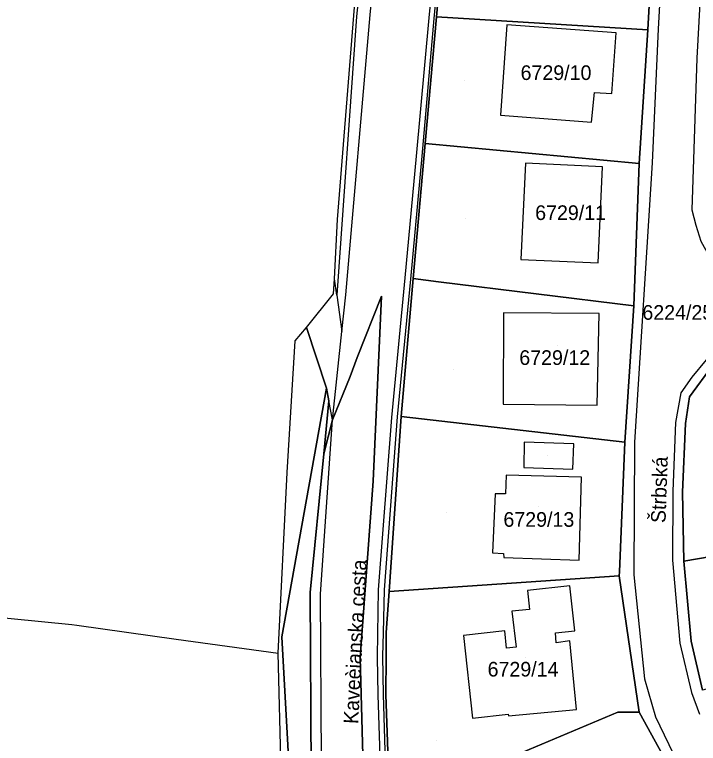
# Model space of a CAD drawing. Extents: x -266199 to -261993, y -1239047 to -1235108.
# Drawn here: x -264098.7 to -264005.4, y -1236286.4 to -1236187 of the extents above; entities that cross this region are included whole.
import ezdxf

# ---------------------------------------------------------------- set-up
doc = ezdxf.new("R2010")
doc.units = 0
for name, color, linetype in [('body_kn', 7, 'Continuous'), ('katuz_linie', 7, 'Continuous'), ('kladpar_druhypozemkov', 7, 'Continuous'), ('kladpar_hranice', 7, 'Continuous'), ('kladpar_parcelnecisla', 7, 'Continuous'), ('kladpar_plochy', 7, 'Continuous'), ('popisy', 7, 'Continuous'), ('zappar_hrandruhpozemk', 7, 'Continuous'), ('zuob_linie', 7, 'Continuous'), ('zuob_plochy', 7, 'Continuous')]:
    doc.layers.add(name, color=color, linetype=linetype)

msp = doc.modelspace()

# ---------------------------------------------------------------- linework, layer by layer
at = {"layer": 'body_kn'}
for p, q in [((-264052.04, -1236187.23), (-264052.04, -1236187.23)), ((-264050.17, -1236187.01), (-264050.17, -1236187.01)), ((-264041.14, -1236187.26), (-264041.14, -1236187.26)), ((-264041.14, -1236187.26), (-264041.14, -1236187.26)), ((-264042.12, -1236187.41), (-264042.12, -1236187.41)), ((-264041.48, -1236187.5), (-264041.48, -1236187.5)), ((-264031.54, -1236188.38), (-264031.54, -1236188.38)), ((-264012.31, -1236189.03), (-264012.31, -1236189.03)), ((-264010.91, -1236188.91), (-264010.91, -1236188.91)), ((-264016.61, -1236189.46), (-264016.61, -1236189.46)), ((-264016.61, -1236189.46), (-264016.61, -1236189.46)), ((-264005.62, -1236192.9), (-264005.62, -1236192.9)), ((-264019.57, -1236197.58), (-264019.57, -1236197.58)), ((-264017.21, -1236197.73), (-264017.21, -1236197.73)), ((-264032.4, -1236200.69), (-264032.4, -1236200.69)), ((-264019.98, -1236201.65), (-264019.98, -1236201.65)), ((-264042.68, -1236204.57), (-264042.68, -1236204.57)), ((-264042.68, -1236204.57), (-264042.68, -1236204.57)), ((-264043.88, -1236206.26), (-264043.88, -1236206.26)), ((-264043.15, -1236206.27), (-264043.15, -1236206.27)), ((-264011.72, -1236207.19), (-264011.72, -1236207.19)), ((-264029.01, -1236207.23), (-264029.01, -1236207.23)), ((-264018.47, -1236207.72), (-264018.47, -1236207.72)), ((-264018.47, -1236207.72), (-264018.47, -1236207.72)), ((-264013.5, -1236207.26), (-264013.5, -1236207.26)), ((-264006.3, -1236213.59), (-264006.3, -1236213.59)), ((-264054.65, -1236214.92), (-264054.65, -1236214.92)), ((-264005.75, -1236215.7), (-264005.75, -1236215.7)), ((-264029.62, -1236220.4), (-264029.62, -1236220.4)), ((-264019.09, -1236220.81), (-264019.09, -1236220.81)), ((-264055.06, -1236223), (-264055.06, -1236223)), ((-264045.43, -1236222.86), (-264045.43, -1236222.86)), ((-264044.7, -1236223.07), (-264044.7, -1236223.07)), ((-264044.32, -1236222.99), (-264044.32, -1236222.99)), ((-264044.32, -1236222.99), (-264044.32, -1236222.99)), ((-264040.85, -1236223.42), (-264040.85, -1236223.42)), ((-264055.17, -1236225.07), (-264055.17, -1236225.07)), ((-264054.74, -1236225.26), (-264054.74, -1236225.26)), ((-264054.74, -1236225.26), (-264054.74, -1236225.26)), ((-264053.52, -1236225.21), (-264053.52, -1236225.21)), ((-264048.64, -1236225.39), (-264048.64, -1236225.39)), ((-264014.2, -1236226.69), (-264014.2, -1236226.69)), ((-264032.01, -1236227.64), (-264032.01, -1236227.64)), ((-264018.95, -1236227.76), (-264018.95, -1236227.76)), ((-264018.95, -1236227.76), (-264018.95, -1236227.76)), ((-264058.89, -1236229.64), (-264058.89, -1236229.64)), ((-264058.89, -1236229.64), (-264058.89, -1236229.64)), ((-264054.03, -1236230.21), (-264054.03, -1236230.21)), ((-264054.03, -1236230.21), (-264054.03, -1236230.21)), ((-264060.4, -1236231.49), (-264060.4, -1236231.49)), ((-264051.95, -1236233.74), (-264051.95, -1236233.74)), ((-264052.91, -1236236.34), (-264052.91, -1236236.34)), ((-264006.3, -1236236.42), (-264006.3, -1236236.42)), ((-264056.12, -1236237.92), (-264056.12, -1236237.92)), ((-264056.12, -1236237.92), (-264056.12, -1236237.92)), ((-264007.8, -1236238.58), (-264007.8, -1236238.58)), ((-264055.8, -1236239.66), (-264055.8, -1236239.66)), ((-264006.61, -1236239.13), (-264006.61, -1236239.13)), ((-264032.06, -1236240.12), (-264032.06, -1236240.12)), ((-264019.23, -1236240.26), (-264019.23, -1236240.26)), ((-264047.22, -1236241.93), (-264047.22, -1236241.93)), ((-264046.52, -1236241.84), (-264046.52, -1236241.84)), ((-264045.94, -1236241.81), (-264045.94, -1236241.81)), ((-264045.94, -1236241.81), (-264045.94, -1236241.81)), ((-264055.31, -1236242.23), (-264055.31, -1236242.23)), ((-264055.31, -1236242.23), (-264055.31, -1236242.23)), ((-264008.54, -1236242.62), (-264008.54, -1236242.62)), ((-264007.15, -1236242.73), (-264007.15, -1236242.73)), ((-264029.16, -1236245.32), (-264029.16, -1236245.32)), ((-264022.41, -1236245.53), (-264022.41, -1236245.53)), ((-264015.46, -1236245.3), (-264015.46, -1236245.3)), ((-264014.1, -1236245.29), (-264014.1, -1236245.29)), ((-264056.51, -1236246.9), (-264056.51, -1236246.9)), ((-264056.51, -1236246.9), (-264056.51, -1236246.9)), ((-264029.24, -1236248.77), (-264029.24, -1236248.77)), ((-264022.54, -1236248.96), (-264022.54, -1236248.96)), ((-264022.54, -1236248.96), (-264022.54, -1236248.96)), ((-264061.5, -1236249.45), (-264061.5, -1236249.45)), ((-264031.63, -1236249.78), (-264031.63, -1236249.78)), ((-264049.76, -1236250.63), (-264049.76, -1236250.63)), ((-264021.35, -1236250.05), (-264021.35, -1236250.05)), ((-264033.14, -1236252.35), (-264033.14, -1236252.35)), ((-264031.7, -1236252.35), (-264031.7, -1236252.35)), ((-264008.9, -1236251.99), (-264008.9, -1236251.99)), ((-264007.56, -1236252.12), (-264007.56, -1236252.12)), ((-264033.49, -1236260.41), (-264033.49, -1236260.41)), ((-264031.98, -1236260.49), (-264031.98, -1236260.49)), ((-264031.95, -1236261.04), (-264031.95, -1236261.04)), ((-264021.66, -1236261.4), (-264021.66, -1236261.4)), ((-264021.66, -1236261.4), (-264021.66, -1236261.4)), ((-264008.95, -1236261.39), (-264008.95, -1236261.39)), ((-264007.4, -1236261.54), (-264007.4, -1236261.54)), ((-264007.4, -1236261.54), (-264007.4, -1236261.54)), ((-264016.21, -1236263.53), (-264016.21, -1236263.53)), ((-264016.19, -1236262.99), (-264016.19, -1236262.99)), ((-264014.22, -1236263.4), (-264014.22, -1236263.4)), ((-264058.35, -1236265.82), (-264058.35, -1236265.82)), ((-264049.04, -1236265.45), (-264049.04, -1236265.45)), ((-264048.29, -1236265.46), (-264048.29, -1236265.46)), ((-264047.58, -1236265.69), (-264047.58, -1236265.69)), ((-264047.58, -1236265.69), (-264047.58, -1236265.69)), ((-264028.74, -1236265.54), (-264028.74, -1236265.54)), ((-264022.94, -1236264.9), (-264022.94, -1236264.9)), ((-264056.95, -1236266.03), (-264056.95, -1236266.03)), ((-264030.85, -1236268.37), (-264030.85, -1236268.37)), ((-264028.46, -1236268.11), (-264028.46, -1236268.11)), ((-264090.9, -1236270.15), (-264090.9, -1236270.15)), ((-264090.2, -1236270.25), (-264090.2, -1236270.25)), ((-264049.13, -1236271.44), (-264049.13, -1236271.44)), ((-264048.42, -1236271.3), (-264048.42, -1236271.3)), ((-264047.99, -1236271.27), (-264047.99, -1236271.27)), ((-264037.47, -1236271.65), (-264037.47, -1236271.65)), ((-264031.83, -1236271.03), (-264031.83, -1236271.03)), ((-264024.89, -1236271.32), (-264024.89, -1236271.32)), ((-264022.26, -1236271.03), (-264022.26, -1236271.03)), ((-264076.63, -1236272.15), (-264076.63, -1236272.15)), ((-264062.23, -1236271.86), (-264062.23, -1236271.86)), ((-264024.83, -1236272.67), (-264024.83, -1236272.67)), ((-264022.95, -1236272.42), (-264022.95, -1236272.42)), ((-264007.92, -1236272.72), (-264007.92, -1236272.72)), ((-264006.37, -1236272.43), (-264006.37, -1236272.43)), ((-264031.58, -1236273.39), (-264031.58, -1236273.39)), ((-264030.25, -1236273.25), (-264030.25, -1236273.25)), ((-264062.72, -1236274.1), (-264062.72, -1236274.1)), ((-264051.56, -1236274.68), (-264051.56, -1236274.68)), ((-264049.2, -1236274.64), (-264049.2, -1236274.64)), ((-264048.48, -1236274.51), (-264048.48, -1236274.51)), ((-264048.01, -1236274.55), (-264048.01, -1236274.55)), ((-264012.76, -1236277.59), (-264012.76, -1236277.59)), ((-264049.1, -1236279.75), (-264049.1, -1236279.75)), ((-264048.39, -1236279.73), (-264048.39, -1236279.73)), ((-264048.06, -1236279.72), (-264048.06, -1236279.72)), ((-264006.34, -1236279.45), (-264006.34, -1236279.45)), ((-264022.03, -1236281.77), (-264022.03, -1236281.77)), ((-264022.03, -1236281.77), (-264022.03, -1236281.77)), ((-264031.35, -1236282.42), (-264031.35, -1236282.42)), ((-264031.33, -1236282.62), (-264031.33, -1236282.62)), ((-264016.41, -1236282.14), (-264016.41, -1236282.14)), ((-264013.5, -1236282.12), (-264013.5, -1236282.12)), ((-264011.26, -1236282.79), (-264011.26, -1236282.79)), ((-264036.24, -1236282.96), (-264036.24, -1236282.96))]:
    msp.add_line(p, q, dxfattribs=at)
at = {"layer": 'katuz_linie'}
msp.add_lwpolyline([(-264103.34, -1236268.94), (-264090.9, -1236270.15), (-264090.2, -1236270.25), (-264076.63, -1236272.15), (-264062.72, -1236274.1), (-264061.5, -1236249.45), (-264060.4, -1236231.49), (-264058.89, -1236229.64), (-264055.17, -1236225.07), (-264055.06, -1236223), (-264054.65, -1236214.92), (-264050.44, -1236162.62)], dxfattribs=at)
at = {"layer": 'kladpar_druhypozemkov'}
for p, q in [((-264024.49, -1236193.29), (-264024.49, -1236193.29)), ((-264037.26, -1236195.99), (-264037.26, -1236195.99)), ((-264022.94, -1236212.39), (-264022.94, -1236212.39)), ((-264037.14, -1236214.76), (-264037.14, -1236214.76)), ((-264006.51, -1236226.01), (-264006.51, -1236226.01)), ((-264024.61, -1236232.16), (-264024.61, -1236232.16)), ((-264038.81, -1236235.41), (-264038.81, -1236235.41)), ((-264025.94, -1236247.17), (-264025.94, -1236247.17)), ((-264039.83, -1236254.95), (-264039.83, -1236254.95)), ((-264027.17, -1236254.06), (-264027.17, -1236254.06)), ((-264029.02, -1236274.67), (-264029.02, -1236274.67)), ((-264041.07, -1236285.99), (-264041.07, -1236285.99))]:
    msp.add_line(p, q, dxfattribs=at)
at = {"layer": 'kladpar_hranice'}
msp.add_line((-264055.31, -1236242.23), (-264056.51, -1236246.9), dxfattribs=at)
for points in [[(-264056.51, -1236246.9), (-264055.8, -1236239.66), (-264056.12, -1236237.92), (-264058.89, -1236229.64), (-264055.17, -1236225.07), (-264055.06, -1236223), (-264054.65, -1236214.92), (-264050.44, -1236162.62)], [(-264039.42, -1236167.83), (-264041.14, -1236187.26), (-264042.68, -1236204.57), (-264044.32, -1236222.99), (-264045.94, -1236241.81), (-264047.58, -1236265.69), (-264047.99, -1236271.27), (-264048.01, -1236274.55), (-264048.06, -1236279.72), (-264047.49, -1236295.22), (-264046.12, -1236328.36), (-264045.18, -1236343.37), (-264043.84, -1236382.44), (-264043.78, -1236383.89), (-264039.6, -1236412.68), (-264036.18, -1236427.97), (-264034.09, -1236436.67)], [(-264041.14, -1236187.26), (-264039.42, -1236167.83), (-264011.29, -1236170.91), (-264012.31, -1236189.03), (-264041.14, -1236187.26)], [(-263990.84, -1236307.9), (-263991.7, -1236307.15), (-264002.73, -1236297.6), (-264009.24, -1236289.8), (-264013.5, -1236282.12), (-264016.21, -1236263.53), (-264016.19, -1236262.99), (-264015.46, -1236245.3), (-264014.2, -1236226.69), (-264013.5, -1236207.26), (-264012.31, -1236189.03), (-264011.29, -1236170.91)], [(-264042.68, -1236204.57), (-264041.14, -1236187.26), (-264012.31, -1236189.03), (-264013.5, -1236207.26), (-264042.68, -1236204.57)], [(-264044.32, -1236222.99), (-264042.68, -1236204.57), (-264013.5, -1236207.26), (-264014.2, -1236226.69), (-264040.85, -1236223.42), (-264044.32, -1236222.99)], [(-264045.94, -1236241.81), (-264044.32, -1236222.99), (-264040.85, -1236223.42), (-264014.2, -1236226.69), (-264015.46, -1236245.3), (-264045.94, -1236241.81)], [(-264056.51, -1236246.9), (-264055.31, -1236242.23), (-264052.91, -1236236.34), (-264051.95, -1236233.74), (-264048.64, -1236225.39), (-264049.76, -1236250.63), (-264051.56, -1236274.68), (-264050.66, -1236308.02), (-264048.16, -1236328.67), (-264049.12, -1236341.49), (-264043.64, -1236405.53), (-264039.94, -1236421.91), (-264034.09, -1236436.67)], [(-264034.09, -1236436.67), (-264039.94, -1236421.91), (-264043.64, -1236405.53), (-264049.12, -1236341.49), (-264048.16, -1236328.67), (-264050.66, -1236308.02), (-264051.56, -1236274.68), (-264049.76, -1236250.63), (-264048.64, -1236225.39), (-264051.95, -1236233.74), (-264052.91, -1236236.34), (-264055.31, -1236242.23)], [(-264064.15, -1236343.82), (-264065.44, -1236329.64), (-264065.24, -1236316.54), (-264062.64, -1236304.82), (-264062.91, -1236297.21), (-264062.81, -1236296.09), (-264062.38, -1236291.11), (-264062.31, -1236290.26), (-264062.72, -1236274.1), (-264061.5, -1236249.45), (-264060.4, -1236231.49), (-264058.89, -1236229.64)], [(-264058.89, -1236229.64), (-264056.12, -1236237.92), (-264062.23, -1236271.86), (-264058.2, -1236344.95)], [(-264007.4, -1236261.54), (-264007.56, -1236252.12), (-264007.15, -1236242.73), (-264006.61, -1236239.13), (-264003.46, -1236234.86), (-264000.5, -1236232.25), (-263998.08, -1236230.62), (-263991.46, -1236229.73), (-263991.13, -1236237.82), (-263989.57, -1236258.49), (-264007.4, -1236261.54)], [(-264003.46, -1236234.86), (-264006.61, -1236239.13), (-264007.15, -1236242.73), (-264007.56, -1236252.12), (-264007.4, -1236261.54), (-264006.37, -1236272.43), (-264004.83, -1236279.14)], [(-264058.2, -1236344.95), (-264062.23, -1236271.86), (-264056.12, -1236237.92)], [(-264056.12, -1236237.92), (-264055.8, -1236239.66), (-264056.51, -1236246.9), (-264058.35, -1236265.82), (-264058.24, -1236290.27), (-264058.07, -1236292.53), (-264057.94, -1236295.03), (-264057.8, -1236296.99), (-264056.9, -1236318.72), (-264055.76, -1236344.25), (-264053.04, -1236390.32), (-264049.53, -1236415.17), (-264054.87, -1236416.48), (-264054.91, -1236416.02), (-264056.48, -1236398.94), (-264056.3, -1236398.97), (-264055.49, -1236392.96), (-264056.81, -1236392.78), (-264058.1, -1236364.6)], [(-264047.58, -1236265.69), (-264045.94, -1236241.81), (-264015.46, -1236245.3), (-264016.19, -1236262.99), (-264016.21, -1236263.53), (-264047.58, -1236265.69)], [(-264042.41, -1236446.23), (-264043.95, -1236439.17), (-264046.31, -1236429.71), (-264047.98, -1236422.51), (-264049.53, -1236415.17), (-264053.04, -1236390.32), (-264055.76, -1236344.25), (-264056.9, -1236318.72), (-264057.8, -1236296.99), (-264057.94, -1236295.03), (-264058.07, -1236292.53), (-264058.24, -1236290.27), (-264058.35, -1236265.82), (-264056.51, -1236246.9)], [(-264004.83, -1236279.14), (-264006.37, -1236272.43), (-264007.4, -1236261.54), (-263989.57, -1236258.49), (-263973.52, -1236255.75), (-263972.72, -1236270.21), (-264004.83, -1236279.14)], [(-264047.49, -1236295.22), (-264048.06, -1236279.72), (-264048.01, -1236274.55), (-264047.99, -1236271.27), (-264047.58, -1236265.69), (-264016.21, -1236263.53), (-264013.5, -1236282.12), (-264016.41, -1236282.14), (-264047.49, -1236295.22)], [(-264047.49, -1236295.22), (-264016.41, -1236282.14), (-264013.5, -1236282.12), (-264009.24, -1236289.8), (-264002.73, -1236297.6), (-264022.4, -1236311.79), (-264032.48, -1236318.83), (-264039.72, -1236323.88), (-264044.08, -1236326.93), (-264044.86, -1236327.48)]]:
    msp.add_lwpolyline(points, dxfattribs=at)
at = {"layer": 'kladpar_plochy'}
for points in [[(-264050.66, -1236308.02), (-264051.56, -1236274.68), (-264049.76, -1236250.63), (-264048.64, -1236225.39), (-264051.95, -1236233.74), (-264052.91, -1236236.34), (-264055.31, -1236242.23), (-264056.51, -1236246.9), (-264055.8, -1236239.66), (-264056.12, -1236237.92), (-264058.89, -1236229.64), (-264055.17, -1236225.07), (-264055.06, -1236223), (-264054.65, -1236214.92), (-264050.44, -1236162.62)], [(-264039.42, -1236167.83), (-264041.14, -1236187.26), (-264042.68, -1236204.57), (-264044.32, -1236222.99), (-264045.94, -1236241.81), (-264047.58, -1236265.69), (-264047.99, -1236271.27), (-264048.01, -1236274.55), (-264048.06, -1236279.72), (-264047.49, -1236295.22)], [(-264002.73, -1236297.6), (-264009.24, -1236289.8), (-264013.5, -1236282.12), (-264016.21, -1236263.53), (-264016.19, -1236262.99), (-264015.46, -1236245.3), (-264014.2, -1236226.69), (-264013.5, -1236207.26), (-264012.31, -1236189.03), (-264011.29, -1236170.91)], [(-264058.24, -1236290.27), (-264058.35, -1236265.82), (-264056.51, -1236246.9), (-264055.31, -1236242.23), (-264052.91, -1236236.34), (-264051.95, -1236233.74), (-264048.64, -1236225.39), (-264049.76, -1236250.63), (-264051.56, -1236274.68), (-264050.66, -1236308.02)], [(-264003.46, -1236234.86), (-264006.61, -1236239.13), (-264007.15, -1236242.73), (-264007.56, -1236252.12), (-264007.4, -1236261.54), (-264006.37, -1236272.43), (-264004.83, -1236279.14)]]:
    msp.add_lwpolyline(points, dxfattribs=at)
for points in [[(-264041.14, -1236187.26), (-264039.42, -1236167.83), (-264011.29, -1236170.91), (-264012.31, -1236189.03)], [(-264042.68, -1236204.57), (-264041.14, -1236187.26), (-264012.31, -1236189.03), (-264013.5, -1236207.26)], [(-264044.32, -1236222.99), (-264042.68, -1236204.57), (-264013.5, -1236207.26), (-264014.2, -1236226.69), (-264040.85, -1236223.42)], [(-264045.94, -1236241.81), (-264044.32, -1236222.99), (-264040.85, -1236223.42), (-264014.2, -1236226.69), (-264015.46, -1236245.3)], [(-264058.89, -1236229.64), (-264056.12, -1236237.92), (-264062.23, -1236271.86), (-264058.2, -1236344.95), (-264064, -1236343.85), (-264064.15, -1236343.82), (-264065.44, -1236329.64), (-264065.24, -1236316.54), (-264062.64, -1236304.82), (-264062.91, -1236297.21), (-264062.81, -1236296.09), (-264062.38, -1236291.11), (-264062.31, -1236290.26), (-264062.72, -1236274.1), (-264061.5, -1236249.45), (-264060.4, -1236231.49)], [(-264007.4, -1236261.54), (-264007.56, -1236252.12), (-264007.15, -1236242.73), (-264006.61, -1236239.13), (-264003.46, -1236234.86), (-264000.5, -1236232.25), (-263998.08, -1236230.62), (-263991.46, -1236229.73), (-263991.13, -1236237.82), (-263989.57, -1236258.49)], [(-264056.12, -1236237.92), (-264055.8, -1236239.66), (-264056.51, -1236246.9), (-264058.35, -1236265.82), (-264058.24, -1236290.27), (-264058.07, -1236292.53), (-264057.94, -1236295.03), (-264057.8, -1236296.99), (-264056.9, -1236318.72), (-264055.76, -1236344.25), (-264053.04, -1236390.32), (-264049.53, -1236415.17), (-264054.87, -1236416.48), (-264054.91, -1236416.02), (-264056.48, -1236398.94), (-264056.3, -1236398.97), (-264055.49, -1236392.96), (-264056.81, -1236392.78), (-264058.1, -1236364.6), (-264058.2, -1236344.95), (-264062.23, -1236271.86)], [(-264047.58, -1236265.69), (-264045.94, -1236241.81), (-264015.46, -1236245.3), (-264016.19, -1236262.99), (-264016.21, -1236263.53)], [(-264004.83, -1236279.14), (-264006.37, -1236272.43), (-264007.4, -1236261.54), (-263989.57, -1236258.49), (-263973.52, -1236255.75), (-263972.72, -1236270.21)], [(-264047.49, -1236295.22), (-264048.06, -1236279.72), (-264048.01, -1236274.55), (-264047.99, -1236271.27), (-264047.58, -1236265.69), (-264016.21, -1236263.53), (-264013.5, -1236282.12), (-264016.41, -1236282.14)], [(-264047.49, -1236295.22), (-264016.41, -1236282.14), (-264013.5, -1236282.12), (-264009.24, -1236289.8), (-264002.73, -1236297.6), (-264022.4, -1236311.79), (-264032.48, -1236318.83), (-264039.72, -1236323.88), (-264044.08, -1236326.93), (-264044.86, -1236327.48)]]:
    msp.add_lwpolyline(points, close=True, dxfattribs=at)
at = {"layer": 'zappar_hrandruhpozemk'}
for p, q in [((-264048.05, -1236148.24), (-264052.04, -1236187.23)), ((-264050.17, -1236187.01), (-264046.5, -1236148.37)), ((-264042.12, -1236187.41), (-264040.38, -1236167.78)), ((-264053.52, -1236225.21), (-264050.17, -1236187.01)), ((-264043.88, -1236206.26), (-264042.12, -1236187.41)), ((-264041.48, -1236187.5), (-264043.15, -1236206.27)), ((-264005.62, -1236192.9), (-264006.3, -1236213.59)), ((-264032.4, -1236200.69), (-264019.98, -1236201.65)), ((-264045.43, -1236222.86), (-264043.88, -1236206.26)), ((-264029.01, -1236207.23), (-264029.62, -1236220.4)), ((-264018.47, -1236207.72), (-264029.01, -1236207.23)), ((-264054.74, -1236225.26), (-264055.06, -1236223)), ((-264054.03, -1236230.21), (-264053.52, -1236225.21)), ((-264018.95, -1236227.76), (-264032.01, -1236227.64)), ((-264055.31, -1236242.23), (-264054.03, -1236230.21)), ((-264007.8, -1236238.58), (-264008.54, -1236242.62)), ((-264055.31, -1236242.23), (-264055.8, -1236239.66)), ((-264056.95, -1236266.03), (-264055.31, -1236242.23)), ((-264022.41, -1236245.53), (-264029.16, -1236245.32)), ((-264022.54, -1236248.96), (-264022.41, -1236245.53)), ((-264014.1, -1236245.29), (-264014.22, -1236263.4)), ((-264021.66, -1236261.4), (-264021.35, -1236250.05)), ((-264056.82, -1236290.35), (-264056.95, -1236266.03)), ((-264022.03, -1236281.77), (-264022.95, -1236272.42))]:
    msp.add_line(p, q, dxfattribs=at)
for points in [[(-264030.44, -1236091.74), (-264033.57, -1236110.92), (-264035.88, -1236130.07), (-264037.88, -1236149.39), (-264039.61, -1236167.82), (-264041.48, -1236187.5)], [(-264000.38, -1236129.83), (-264002.72, -1236146.14), (-264003.96, -1236162.83), (-264005.62, -1236192.9)], [(-264009.87, -1236171.06), (-264010.91, -1236188.91), (-264011.72, -1236207.19), (-264014.1, -1236245.29)], [(-264052.04, -1236187.23), (-264054.74, -1236225.26), (-264054.03, -1236230.21)], [(-264016.61, -1236189.46), (-264031.54, -1236188.38), (-264032.4, -1236200.69)], [(-264019.98, -1236201.65), (-264019.57, -1236197.58), (-264017.21, -1236197.73), (-264016.61, -1236189.46)], [(-264043.15, -1236206.27), (-264044.7, -1236223.07), (-264046.52, -1236241.84), (-264048.29, -1236265.46), (-264048.42, -1236271.3), (-264048.48, -1236274.51), (-264048.39, -1236279.73), (-264047.94, -1236295.06)], [(-264029.62, -1236220.4), (-264019.09, -1236220.81), (-264018.47, -1236207.72)], [(-264006.3, -1236213.59), (-264005.75, -1236215.7), (-264005.05, -1236217.86), (-264003.76, -1236220.26), (-264002.99, -1236221.03), (-264001.87, -1236221.93), (-264000.8, -1236222.68), (-263998.22, -1236223.29), (-263998.06, -1236223.33)], [(-264048.59, -1236295.07), (-264049.1, -1236279.75), (-264049.2, -1236274.64), (-264049.13, -1236271.44), (-264049.04, -1236265.45), (-264047.22, -1236241.93), (-264045.43, -1236222.86)], [(-264032.01, -1236227.64), (-264032.06, -1236240.12), (-264019.23, -1236240.26), (-264018.95, -1236227.76)], [(-263998.08, -1236229.5), (-263998.5, -1236229.57), (-264001.11, -1236231.1), (-264001.27, -1236231.2), (-264004.33, -1236234.08), (-264006.3, -1236236.42), (-264007.8, -1236238.58)], [(-264008.54, -1236242.62), (-264008.9, -1236251.99), (-264008.95, -1236261.39), (-264007.92, -1236272.72), (-264006.34, -1236279.45), (-264005.26, -1236282.41)], [(-264029.16, -1236245.32), (-264029.24, -1236248.77), (-264022.54, -1236248.96)], [(-264021.35, -1236250.05), (-264031.63, -1236249.78), (-264031.7, -1236252.35), (-264033.14, -1236252.35), (-264033.49, -1236260.41), (-264031.98, -1236260.49), (-264031.95, -1236261.04), (-264021.66, -1236261.4)], [(-264014.22, -1236263.4), (-264012.76, -1236277.59), (-264011.26, -1236282.79), (-264008.25, -1236289.02)], [(-264022.95, -1236272.42), (-264024.83, -1236272.67), (-264024.89, -1236271.32), (-264022.26, -1236271.03), (-264022.94, -1236264.9), (-264028.74, -1236265.54), (-264028.46, -1236268.11), (-264030.85, -1236268.37), (-264030.25, -1236273.25), (-264031.58, -1236273.39), (-264031.83, -1236271.03), (-264037.47, -1236271.65), (-264036.24, -1236282.96), (-264031.35, -1236282.42), (-264031.33, -1236282.62), (-264022.03, -1236281.77)]]:
    msp.add_lwpolyline(points, dxfattribs=at)
at = {"layer": 'zuob_linie'}
msp.add_lwpolyline([(-264062.31, -1236290.26), (-264062.72, -1236274.1), (-264061.5, -1236249.45), (-264060.4, -1236231.49), (-264058.89, -1236229.64), (-264055.17, -1236225.07), (-264055.06, -1236223), (-264054.65, -1236214.92), (-264050.44, -1236162.62)], dxfattribs=at)
at = {"layer": 'zuob_plochy'}
msp.add_lwpolyline([(-264062.31, -1236290.26), (-264062.72, -1236274.1), (-264061.5, -1236249.45), (-264060.4, -1236231.49), (-264058.89, -1236229.64), (-264055.17, -1236225.07), (-264055.06, -1236223), (-264054.65, -1236214.92), (-264050.44, -1236162.62)], dxfattribs=at)

# ---------------------------------------------------------------- texts
at = {"layer": 'kladpar_parcelnecisla'}
for s, p in [('6729/10', (-264029.662, -1236195.89)), ('6729/11', (-264027.671, -1236214.99)), ('6224/256', (-264013.047, -1236228.6)), ('6729/12', (-264029.837, -1236234.76)), ('6729/13', (-264032.003, -1236256.84)), ('6729/14', (-264034.161, -1236277.27))]:
    msp.add_text(s, height=2, dxfattribs=at).set_placement(p)
at = {"layer": 'popisy'}
for s, rotation, p in [('Štrbská', 88, (-264009.89, -1236256.358)), ('Kaveèianska cesta', 87, (-264051.821, -1236283.779))]:
    msp.add_text(s, height=2, rotation=rotation, dxfattribs=at).set_placement(p)

doc.saveas('drawing.dxf')
